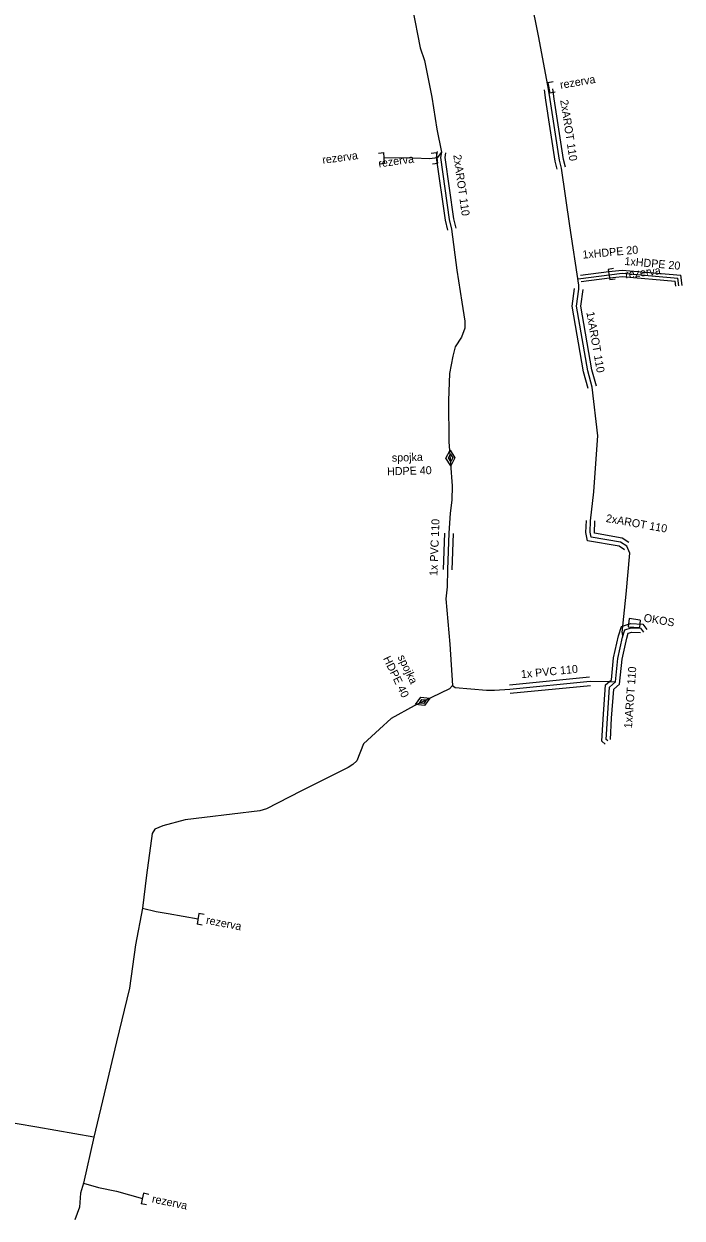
# Model space of a CAD drawing. Extents: x -651943 to -618711, y -1138561 to -1100552.
# Drawn here: x -631573.6 to -631511.9, y -1114758.3 to -1114646.4 of the extents above; entities that cross this region are included whole.
import ezdxf

# ---------------------------------------------------------------- set-up
doc = ezdxf.new("R2010")
doc.units = 0
for name, color, linetype in [('KT optika', 7, 'Continuous'), ('KT trasa', 7, 'Continuous'), ('KT zařízení', 7, 'Continuous')]:
    doc.layers.add(name, color=color, linetype=linetype)

# ---------------------------------------------------------------- blocks, each defined once
blk = doc.blocks.new('TVREZ')
at = {"layer": 'KT zařízení'}
for p, q in [((-0.05, 0.05), (0, 0.05)), ((0, -0.05), (0, 0.05)), ((-0.05, -0.05), (0, -0.05))]:
    blk.add_line(p, q, dxfattribs=at)
blk = doc.blocks.new('TVSPO_1')
at = {"layer": 'KT zařízení'}
for p, q in [((-0.074, 0.002), (0, 0.044)), ((-0.001, -0.041), (-0.074, 0.002)), ((-0.035, 0), (0, 0.02)), ((0.073, 0.001), (-0.001, -0.041)), ((0, 0.044), (0.073, 0.001)), ((0, 0.02), (0.035, 0)), ((0.035, 0), (0, -0.02)), ((0, -0.02), (-0.035, 0))]:
    blk.add_line(p, q, dxfattribs=at)
blk = doc.blocks.new('POINT_DISPLAY')
blk.add_line((0, 0), (0, 0))

msp = doc.modelspace()

# ---------------------------------------------------------------- linework, layer by layer
at = {"layer": 'KT optika'}
for p, q in [((-631525.36, -1114647.67), (-631526.68, -1114641.14)), ((-631537.18, -1114644.98), (-631536.47, -1114648.65)), ((-631536.47, -1114648.65), (-631536.06, -1114649.84)), ((-631524.44, -1114652.54), (-631525.36, -1114647.67)), ((-631536.06, -1114649.84), (-631535.37, -1114653.28)), ((-631524.31, -1114653.49), (-631524.44, -1114652.54)), ((-631535.37, -1114653.28), (-631534.91, -1114656.28)), ((-631523.43, -1114659.19), (-631524.31, -1114653.49)), ((-631534.91, -1114656.28), (-631534.48, -1114658.43)), ((-631534.48, -1114658.43), (-631534.89, -1114658.96)), ((-631534.48, -1114658.43), (-631534.56, -1114658.93)), ((-631537.15, -1114658.98), (-631539.84, -1114658.97)), ((-631535.57, -1114659.05), (-631537.15, -1114658.98)), ((-631534.89, -1114658.96), (-631535.57, -1114659.05)), ((-631534.56, -1114658.93), (-631533.74, -1114664.73)), ((-631523.24, -1114659.93), (-631523.43, -1114659.19)), ((-631522.46, -1114665.33), (-631523.24, -1114659.93)), ((-631533.74, -1114664.73), (-631533.53, -1114665.64)), ((-631521.61, -1114670.88), (-631522.46, -1114665.33)), ((-631533.53, -1114665.64), (-631533.04, -1114669.49)), ((-631533.04, -1114669.49), (-631532.56, -1114672.48)), ((-631521.42, -1114670.26), (-631518.78, -1114669.91)), ((-631518.78, -1114669.91), (-631517.56, -1114669.78)), ((-631517.56, -1114669.78), (-631512.33, -1114670.24)), ((-631521.7, -1114670.3), (-631521.42, -1114670.26)), ((-631521.62, -1114671.26), (-631521.61, -1114670.88)), ((-631512.24, -1114670.95), (-631512.33, -1114670.24)), ((-631521.84, -1114672.86), (-631521.62, -1114671.26)), ((-631532.56, -1114672.48), (-631532.3, -1114674.26)), ((-631520.78, -1114678.91), (-631521.84, -1114672.86)), ((-631532.3, -1114674.26), (-631532.29, -1114674.91)), ((-631532.29, -1114674.91), (-631532.61, -1114675.75)), ((-631533.19, -1114676.66), (-631533.42, -1114677.55)), ((-631532.61, -1114675.75), (-631533.19, -1114676.66)), ((-631533.42, -1114677.55), (-631533.73, -1114679.17)), ((-631520.36, -1114680.46), (-631520.78, -1114678.91)), ((-631533.73, -1114679.17), (-631533.81, -1114681.71)), ((-631519.84, -1114685.01), (-631520.36, -1114680.46)), ((-631533.81, -1114681.71), (-631533.77, -1114685.56)), ((-631533.77, -1114685.56), (-631533.46, -1114689.68)), ((-631520.01, -1114687.59), (-631519.84, -1114685.01)), ((-631520.2, -1114690.25), (-631520.01, -1114687.59)), ((-631533.46, -1114689.68), (-631533.49, -1114691.02)), ((-631533.49, -1114691.02), (-631533.65, -1114692.26)), ((-631520.51, -1114692.96), (-631520.2, -1114690.25)), ((-631533.65, -1114692.26), (-631533.78, -1114694.14)), ((-631520.56, -1114694.03), (-631520.51, -1114692.96)), ((-631533.78, -1114694.14), (-631533.91, -1114697.54)), ((-631520.47, -1114694.49), (-631520.56, -1114694.03)), ((-631517.7, -1114694.98), (-631520.47, -1114694.49)), ((-631517.13, -1114695.34), (-631517.7, -1114694.98)), ((-631516.84, -1114696.01), (-631517.13, -1114695.34)), ((-631517.18, -1114699.83), (-631516.84, -1114696.01)), ((-631533.91, -1114697.54), (-631533.95, -1114699.15)), ((-631533.95, -1114699.15), (-631534.08, -1114700.27)), ((-631517.54, -1114703.42), (-631517.18, -1114699.83)), ((-631534.08, -1114700.27), (-631533.69, -1114704.53)), ((-631517.54, -1114703.42), (-631517.51, -1114703.86)), ((-631517.51, -1114703.86), (-631517.31, -1114703.18)), ((-631517.31, -1114703.18), (-631516.71, -1114702.99)), ((-631516.71, -1114702.99), (-631515.83, -1114703.04)), ((-631515.83, -1114703.04), (-631515.56, -1114703.4)), ((-631533.69, -1114704.53), (-631533.43, -1114708.4)), ((-631517.97, -1114705.86), (-631517.51, -1114703.86)), ((-631518.17, -1114708.07), (-631517.97, -1114705.86)), ((-631528.08, -1114708.73), (-631520.56, -1114708)), ((-631520.56, -1114708), (-631518.8, -1114708.04)), ((-631518.8, -1114708.04), (-631518.17, -1114708.07)), ((-631518.73, -1114708.55), (-631518.17, -1114708.07)), ((-631533.72, -1114708.7), (-631537.04, -1114710.3)), ((-631533.43, -1114708.4), (-631533.72, -1114708.7)), ((-631533.43, -1114708.4), (-631533.18, -1114708.6)), ((-631533.18, -1114708.6), (-631530.27, -1114708.84)), ((-631530.27, -1114708.84), (-631529.52, -1114708.85)), ((-631529.52, -1114708.85), (-631528.08, -1114708.73)), ((-631518.94, -1114711.5), (-631518.73, -1114708.55)), ((-631537.04, -1114710.3), (-631539.17, -1114711.49)), ((-631540.29, -1114712.49), (-631541.77, -1114713.88)), ((-631539.17, -1114711.49), (-631540.29, -1114712.49)), ((-631519.06, -1114713.45), (-631518.94, -1114711.5)), ((-631518.9, -1114713.59), (-631519.06, -1114713.45)), ((-631541.77, -1114713.88), (-631542.4, -1114715.47)), ((-631542.78, -1114715.8), (-631543.21, -1114716.09)), ((-631542.4, -1114715.47), (-631542.78, -1114715.8)), ((-631543.21, -1114716.09), (-631547.63, -1114718.29)), ((-631547.63, -1114718.29), (-631550.85, -1114719.95)), ((-631551.49, -1114720.15), (-631556.67, -1114720.76)), ((-631550.85, -1114719.95), (-631551.49, -1114720.15)), ((-631558.46, -1114721), (-631560.56, -1114721.56)), ((-631556.67, -1114720.76), (-631558.46, -1114721)), ((-631561.56, -1114722.26), (-631562.1, -1114726.17)), ((-631561.32, -1114721.87), (-631561.56, -1114722.26)), ((-631560.56, -1114721.56), (-631561.32, -1114721.87)), ((-631562.1, -1114726.17), (-631562.48, -1114729.25)), ((-631562.48, -1114729.25), (-631563.13, -1114732.69)), ((-631562.48, -1114729.25), (-631561.19, -1114729.58)), ((-631561.19, -1114729.58), (-631560.08, -1114729.76)), ((-631560.08, -1114729.76), (-631557.27, -1114730.26)), ((-631563.13, -1114732.69), (-631563.68, -1114736.76)), ((-631563.68, -1114736.76), (-631564.89, -1114741.79)), ((-631564.89, -1114741.79), (-631565.91, -1114746)), ((-631565.91, -1114746), (-631567.02, -1114750.71)), ((-631572.35, -1114749.78), (-631577.68, -1114748.9)), ((-631567.02, -1114750.71), (-631572.35, -1114749.78))]:
    msp.add_line(p, q, dxfattribs=at)
at = {"layer": 'KT trasa'}
for p, q in [((-631525.36, -1114647.67), (-631526.68, -1114641.14)), ((-631537.18, -1114644.98), (-631536.47, -1114648.65)), ((-631536.47, -1114648.65), (-631536.06, -1114649.84)), ((-631524.44, -1114652.54), (-631525.36, -1114647.67)), ((-631536.06, -1114649.84), (-631535.37, -1114653.28)), ((-631524.31, -1114653.49), (-631524.44, -1114652.54)), ((-631535.37, -1114653.28), (-631534.91, -1114656.28)), ((-631523.43, -1114659.19), (-631524.31, -1114653.49)), ((-631534.91, -1114656.28), (-631534.48, -1114658.43)), ((-631534.48, -1114658.43), (-631534.89, -1114658.96)), ((-631534.48, -1114658.43), (-631534.56, -1114658.93)), ((-631537.15, -1114658.98), (-631539.84, -1114658.97)), ((-631535.57, -1114659.05), (-631537.15, -1114658.98)), ((-631534.89, -1114658.96), (-631535.57, -1114659.05)), ((-631534.56, -1114658.93), (-631533.74, -1114664.73)), ((-631523.24, -1114659.93), (-631523.43, -1114659.19)), ((-631522.46, -1114665.33), (-631523.24, -1114659.93)), ((-631533.74, -1114664.73), (-631533.53, -1114665.64)), ((-631521.61, -1114670.88), (-631522.46, -1114665.33)), ((-631533.53, -1114665.64), (-631533.04, -1114669.49)), ((-631533.04, -1114669.49), (-631532.56, -1114672.48)), ((-631521.42, -1114670.26), (-631518.78, -1114669.91)), ((-631518.78, -1114669.91), (-631517.56, -1114669.78)), ((-631517.56, -1114669.78), (-631512.33, -1114670.24)), ((-631521.7, -1114670.3), (-631521.42, -1114670.26)), ((-631521.62, -1114671.26), (-631521.61, -1114670.88)), ((-631512.24, -1114670.95), (-631512.33, -1114670.24)), ((-631521.84, -1114672.86), (-631521.62, -1114671.26)), ((-631532.56, -1114672.48), (-631532.3, -1114674.26)), ((-631520.78, -1114678.91), (-631521.84, -1114672.86)), ((-631532.3, -1114674.26), (-631532.29, -1114674.91)), ((-631532.29, -1114674.91), (-631532.61, -1114675.75)), ((-631533.19, -1114676.66), (-631533.42, -1114677.55)), ((-631532.61, -1114675.75), (-631533.19, -1114676.66)), ((-631533.42, -1114677.55), (-631533.73, -1114679.17)), ((-631520.36, -1114680.46), (-631520.78, -1114678.91)), ((-631533.73, -1114679.17), (-631533.81, -1114681.71)), ((-631519.84, -1114685.01), (-631520.36, -1114680.46)), ((-631533.81, -1114681.71), (-631533.77, -1114685.56)), ((-631533.77, -1114685.56), (-631533.46, -1114689.68)), ((-631520.01, -1114687.59), (-631519.84, -1114685.01)), ((-631520.2, -1114690.25), (-631520.01, -1114687.59)), ((-631533.46, -1114689.68), (-631533.49, -1114691.02)), ((-631533.49, -1114691.02), (-631533.65, -1114692.26)), ((-631520.51, -1114692.96), (-631520.2, -1114690.25)), ((-631533.65, -1114692.26), (-631533.78, -1114694.14)), ((-631520.56, -1114694.03), (-631520.51, -1114692.96)), ((-631533.78, -1114694.14), (-631533.91, -1114697.54)), ((-631520.47, -1114694.49), (-631520.56, -1114694.03)), ((-631517.7, -1114694.98), (-631520.47, -1114694.49)), ((-631517.13, -1114695.34), (-631517.7, -1114694.98)), ((-631516.84, -1114696.01), (-631517.13, -1114695.34)), ((-631517.18, -1114699.83), (-631516.84, -1114696.01)), ((-631533.91, -1114697.54), (-631533.95, -1114699.15)), ((-631533.95, -1114699.15), (-631534.08, -1114700.27)), ((-631517.54, -1114703.42), (-631517.18, -1114699.83)), ((-631534.08, -1114700.27), (-631533.69, -1114704.53)), ((-631517.54, -1114703.42), (-631517.51, -1114703.86)), ((-631517.51, -1114703.86), (-631517.31, -1114703.18)), ((-631517.31, -1114703.18), (-631516.71, -1114702.99)), ((-631516.71, -1114702.99), (-631515.83, -1114703.04)), ((-631515.83, -1114703.04), (-631515.56, -1114703.4)), ((-631533.69, -1114704.53), (-631533.43, -1114708.4)), ((-631517.97, -1114705.86), (-631517.51, -1114703.86)), ((-631518.17, -1114708.07), (-631517.97, -1114705.86)), ((-631528.08, -1114708.73), (-631520.56, -1114708)), ((-631520.56, -1114708), (-631518.8, -1114708.04)), ((-631518.8, -1114708.04), (-631518.17, -1114708.07)), ((-631518.73, -1114708.55), (-631518.17, -1114708.07)), ((-631533.72, -1114708.7), (-631537.04, -1114710.3)), ((-631533.43, -1114708.4), (-631533.72, -1114708.7)), ((-631533.43, -1114708.4), (-631533.18, -1114708.6)), ((-631533.18, -1114708.6), (-631530.27, -1114708.84)), ((-631530.27, -1114708.84), (-631529.52, -1114708.85)), ((-631529.52, -1114708.85), (-631528.08, -1114708.73)), ((-631518.94, -1114711.5), (-631518.73, -1114708.55)), ((-631537.04, -1114710.3), (-631539.17, -1114711.49)), ((-631540.29, -1114712.49), (-631541.77, -1114713.88)), ((-631539.17, -1114711.49), (-631540.29, -1114712.49)), ((-631519.06, -1114713.45), (-631518.94, -1114711.5)), ((-631518.9, -1114713.59), (-631519.06, -1114713.45)), ((-631541.77, -1114713.88), (-631542.4, -1114715.47)), ((-631542.78, -1114715.8), (-631543.21, -1114716.09)), ((-631542.4, -1114715.47), (-631542.78, -1114715.8)), ((-631543.21, -1114716.09), (-631547.63, -1114718.29)), ((-631547.63, -1114718.29), (-631550.85, -1114719.95)), ((-631551.49, -1114720.15), (-631556.67, -1114720.76)), ((-631550.85, -1114719.95), (-631551.49, -1114720.15)), ((-631558.46, -1114721), (-631560.56, -1114721.56)), ((-631556.67, -1114720.76), (-631558.46, -1114721)), ((-631561.56, -1114722.26), (-631562.1, -1114726.17)), ((-631561.32, -1114721.87), (-631561.56, -1114722.26)), ((-631560.56, -1114721.56), (-631561.32, -1114721.87)), ((-631562.1, -1114726.17), (-631562.48, -1114729.25)), ((-631562.48, -1114729.25), (-631563.13, -1114732.69)), ((-631562.48, -1114729.25), (-631561.19, -1114729.58)), ((-631561.19, -1114729.58), (-631560.08, -1114729.76)), ((-631560.08, -1114729.76), (-631557.27, -1114730.26)), ((-631563.13, -1114732.69), (-631563.68, -1114736.76)), ((-631563.68, -1114736.76), (-631564.89, -1114741.79)), ((-631564.89, -1114741.79), (-631565.91, -1114746)), ((-631565.91, -1114746), (-631567.02, -1114750.71)), ((-631572.35, -1114749.78), (-631577.68, -1114748.9)), ((-631567.02, -1114750.71), (-631572.35, -1114749.78)), ((-631567.02, -1114750.71), (-631567.98, -1114755.04)), ((-631567.98, -1114755.04), (-631568.28, -1114755.97)), ((-631567.98, -1114755.04), (-631566.58, -1114755.43)), ((-631568.28, -1114755.97), (-631568.38, -1114757.29)), ((-631566.58, -1114755.43), (-631564.91, -1114755.77)), ((-631564.91, -1114755.77), (-631562.47, -1114756.47)), ((-631568.38, -1114757.29), (-631568.8, -1114758.48))]:
    msp.add_line(p, q, dxfattribs=at)
at = {"layer": 'KT zařízení'}
for p, q in [((-631524.71, -1114653.55), (-631524.84, -1114652.59)), ((-631524.71, -1114653.55), (-631524.84, -1114652.59)), ((-631523.91, -1114653.43), (-631524.04, -1114652.49)), ((-631523.91, -1114653.43), (-631524.04, -1114652.49)), ((-631523.82, -1114659.27), (-631524.71, -1114653.55)), ((-631523.82, -1114659.27), (-631524.71, -1114653.55)), ((-631523.04, -1114659.11), (-631523.91, -1114653.43)), ((-631523.04, -1114659.11), (-631523.91, -1114653.43)), ((-631534.87, -1114658.37), (-631534.96, -1114658.93)), ((-631534.87, -1114658.37), (-631534.96, -1114658.93)), ((-631534.09, -1114658.49), (-631534.16, -1114658.93)), ((-631534.09, -1114658.49), (-631534.16, -1114658.93)), ((-631534.96, -1114658.93), (-631534.14, -1114664.79)), ((-631534.96, -1114658.93), (-631534.14, -1114664.79)), ((-631534.16, -1114658.93), (-631533.34, -1114664.67)), ((-631534.16, -1114658.93), (-631533.34, -1114664.67)), ((-631523.63, -1114660.03), (-631523.82, -1114659.27)), ((-631523.63, -1114660.03), (-631523.82, -1114659.27)), ((-631522.85, -1114659.83), (-631523.04, -1114659.11)), ((-631522.85, -1114659.83), (-631523.04, -1114659.11)), ((-631534.14, -1114664.79), (-631533.92, -1114665.73)), ((-631534.14, -1114664.79), (-631533.92, -1114665.73)), ((-631533.34, -1114664.67), (-631533.14, -1114665.55)), ((-631533.34, -1114664.67), (-631533.14, -1114665.55)), ((-631521.46, -1114669.96), (-631518.81, -1114669.61)), ((-631521.46, -1114669.96), (-631518.81, -1114669.61)), ((-631518.81, -1114669.61), (-631517.57, -1114669.48)), ((-631517.57, -1114669.48), (-631512.06, -1114669.96)), ((-631511.94, -1114670.91), (-631512.06, -1114669.96)), ((-631521.38, -1114670.56), (-631518.75, -1114670.21)), ((-631521.38, -1114670.56), (-631518.75, -1114670.21)), ((-631518.75, -1114670.21), (-631517.55, -1114670.08)), ((-631517.55, -1114670.08), (-631512.6, -1114670.52)), ((-631512.54, -1114670.98), (-631512.6, -1114670.52)), ((-631522.24, -1114672.86), (-631522.02, -1114671.21)), ((-631522.24, -1114672.86), (-631522.02, -1114671.21)), ((-631521.44, -1114672.85), (-631521.22, -1114671.31)), ((-631521.44, -1114672.85), (-631521.22, -1114671.31)), ((-631521.17, -1114679.01), (-631522.24, -1114672.86)), ((-631521.17, -1114679.01), (-631522.24, -1114672.86)), ((-631520.39, -1114678.81), (-631521.44, -1114672.85)), ((-631520.39, -1114678.81), (-631521.44, -1114672.85)), ((-631519.97, -1114680.35), (-631520.39, -1114678.81)), ((-631519.97, -1114680.35), (-631520.39, -1114678.81)), ((-631520.75, -1114680.56), (-631521.17, -1114679.01)), ((-631520.75, -1114680.56), (-631521.17, -1114679.01)), ((-631520.96, -1114694.06), (-631520.91, -1114692.94)), ((-631520.96, -1114694.06), (-631520.91, -1114692.94)), ((-631520.16, -1114694.14), (-631520.11, -1114692.98)), ((-631520.16, -1114694.14), (-631520.11, -1114692.98)), ((-631534.18, -1114694.12), (-631534.31, -1114697.52)), ((-631534.18, -1114694.12), (-631534.31, -1114697.52)), ((-631533.38, -1114694.16), (-631533.51, -1114697.56)), ((-631533.38, -1114694.16), (-631533.51, -1114697.56)), ((-631520.81, -1114694.83), (-631520.96, -1114694.06)), ((-631520.81, -1114694.83), (-631520.96, -1114694.06)), ((-631517.55, -1114694.6), (-631520.16, -1114694.14)), ((-631517.55, -1114694.6), (-631520.16, -1114694.14)), ((-631516.92, -1114695), (-631517.55, -1114694.6)), ((-631516.92, -1114695), (-631517.55, -1114694.6)), ((-631517.85, -1114695.36), (-631520.81, -1114694.83)), ((-631517.85, -1114695.36), (-631520.81, -1114694.83)), ((-631517.34, -1114695.68), (-631517.85, -1114695.36)), ((-631517.34, -1114695.68), (-631517.85, -1114695.36)), ((-631516.89, -1114702.11), (-631516.98, -1114702.91)), ((-631516.89, -1114702.11), (-631516.98, -1114702.91)), ((-631515.88, -1114702.28), (-631516.89, -1114702.11)), ((-631515.88, -1114702.28), (-631516.89, -1114702.11)), ((-631515.88, -1114702.28), (-631515.94, -1114702.98)), ((-631515.88, -1114702.28), (-631515.94, -1114702.98)), ((-631517.9, -1114703.76), (-631517.63, -1114702.86)), ((-631517.9, -1114703.76), (-631517.63, -1114702.86)), ((-631517.63, -1114702.86), (-631516.76, -1114702.59)), ((-631517.63, -1114702.86), (-631516.76, -1114702.59)), ((-631517.12, -1114703.96), (-631516.99, -1114703.5)), ((-631517.12, -1114703.96), (-631516.99, -1114703.5)), ((-631516.99, -1114703.5), (-631516.66, -1114703.39)), ((-631516.99, -1114703.5), (-631516.66, -1114703.39)), ((-631516.98, -1114702.91), (-631515.94, -1114702.98)), ((-631516.98, -1114702.91), (-631515.94, -1114702.98)), ((-631516.76, -1114702.59), (-631515.62, -1114702.65)), ((-631516.76, -1114702.59), (-631515.62, -1114702.65)), ((-631516.66, -1114703.39), (-631515.85, -1114703.44)), ((-631516.66, -1114703.39), (-631515.85, -1114703.44)), ((-631515.62, -1114702.65), (-631515.24, -1114703.16)), ((-631515.62, -1114702.65), (-631515.24, -1114703.16)), ((-631518.37, -1114705.8), (-631517.9, -1114703.76)), ((-631518.37, -1114705.8), (-631517.9, -1114703.76)), ((-631517.57, -1114705.92), (-631517.12, -1114703.96)), ((-631517.57, -1114705.92), (-631517.12, -1114703.96)), ((-631518.55, -1114707.87), (-631518.37, -1114705.8)), ((-631518.55, -1114707.87), (-631518.37, -1114705.8)), ((-631517.79, -1114708.27), (-631517.57, -1114705.92)), ((-631517.79, -1114708.27), (-631517.57, -1114705.92)), ((-631528.12, -1114708.33), (-631520.6, -1114707.6)), ((-631528.12, -1114708.33), (-631520.6, -1114707.6)), ((-631519.12, -1114708.35), (-631518.55, -1114707.87)), ((-631519.12, -1114708.35), (-631518.55, -1114707.87)), ((-631528.04, -1114709.13), (-631520.52, -1114708.4)), ((-631528.04, -1114709.13), (-631520.52, -1114708.4)), ((-631519.34, -1114711.55), (-631519.12, -1114708.35)), ((-631519.34, -1114711.55), (-631519.12, -1114708.35)), ((-631518.54, -1114711.45), (-631518.34, -1114708.75)), ((-631518.54, -1114711.45), (-631518.34, -1114708.75)), ((-631518.34, -1114708.75), (-631517.79, -1114708.27)), ((-631518.34, -1114708.75), (-631517.79, -1114708.27)), ((-631519.47, -1114713.62), (-631519.34, -1114711.55)), ((-631519.47, -1114713.62), (-631519.34, -1114711.55)), ((-631518.66, -1114713.47), (-631518.54, -1114711.45)), ((-631518.66, -1114713.47), (-631518.54, -1114711.45)), ((-631519.16, -1114713.89), (-631519.47, -1114713.62)), ((-631519.16, -1114713.89), (-631519.47, -1114713.62))]:
    msp.add_line(p, q, dxfattribs=at)

# ---------------------------------------------------------------- block references
for name, p, xscale, yscale, rotation in [('TVREZ', (-631524.42, -1114652.41), 9.999994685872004, 9.999994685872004, -170.2419997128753), ('TVREZ', (-631524.42, -1114652.41), 9.999994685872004, 9.999994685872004, -170.2419997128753), ('TVREZ', (-631539.84, -1114658.97), 10.000012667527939, 10.000012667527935, 5.003335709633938), ('TVREZ', (-631539.84, -1114658.97), 10.000012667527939, 10.000012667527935, 5.003335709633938), ('TVREZ', (-631534.89, -1114658.96), 9.999987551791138, 9.999987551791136, 7.078454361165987), ('TVREZ', (-631518.78, -1114669.91), 9.99999992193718, 9.999999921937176, -171.665541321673), ('TVSPO_1', (-631533.62, -1114687.07), 10.000015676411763, 10.000015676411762, 92.74459812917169), ('TVSPO_1', (-631533.62, -1114687.07), 10.000015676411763, 10.000015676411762, 92.74459812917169), ('TVSPO_1', (-631536.22, -1114709.9), 10.000023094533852, 10.00002309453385, 24.873586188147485), ('TVSPO_1', (-631536.22, -1114709.9), 10.000023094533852, 10.00002309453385, 24.873586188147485), ('TVREZ', (-631557.27, -1114730.26), 9.999974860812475, 9.999974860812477, 169.8188396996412), ('TVREZ', (-631557.27, -1114730.26), 9.999974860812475, 9.999974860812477, 169.8188396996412), ('TVREZ', (-631562.47, -1114756.47), 10.00000137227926, 10.000001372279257, 167.46719870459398), ('TVREZ', (-631562.47, -1114756.47), 10.00000137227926, 10.000001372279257, 167.46719870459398)]:
    msp.add_blockref(name, p, dxfattribs=dict(at, xscale=xscale, yscale=yscale, rotation=rotation))
for p in [(-631516.89, -1114702.11), (-631516.89, -1114702.11), (-631515.88, -1114702.28), (-631515.88, -1114702.28)]:
    msp.add_blockref('POINT_DISPLAY', p, dxfattribs=at)

# ---------------------------------------------------------------- texts
for s, rotation, p in [('rezerva', 9.7824, (-631523.31, -1114652.5)), ('rezerva', 9.7824, (-631523.31, -1114652.5)), ('2xAROT 110', 278.7757, (-631523.36, -1114653.57)), ('2xAROT 110', 278.7757, (-631523.36, -1114653.57)), ('rezerva', 7.8371, (-631545.58, -1114659.53)), ('2xAROT 110', 278.0503, (-631533.37, -1114658.7)), ('2xAROT 110', 278.0503, (-631533.37, -1114658.7)), ('rezerva', 7.8371, (-631540.33, -1114659.86)), ('1xHDPE 20', 5.3449, (-631521.24, -1114668.41)), ('1xHDPE 20', 354.9715, (-631517.36, -1114668.99)), ('1xHDPE 20', 354.9715, (-631517.36, -1114668.99)), ('rezerva', 7.058, (-631517.23, -1114670.27)), ('1xAROT 110', 279.9356, (-631520.91, -1114673.43)), ('1xAROT 110', 279.9356, (-631520.91, -1114673.43)), ('spojka', 1.6039, (-631539.11, -1114687.43)), ('spojka', 1.6039, (-631539.11, -1114687.43)), ('HDPE 40', 1.6039, (-631539.56, -1114688.71)), ('HDPE 40', 1.6039, (-631539.56, -1114688.71)), ('2xAROT 110', 349.9733, (-631519.12, -1114693.07)), ('2xAROT 110', 349.9733, (-631519.12, -1114693.07)), ('1x PVC 110', 87.8103, (-631534.86, -1114698.15)), ('1x PVC 110', 87.8103, (-631534.86, -1114698.15)), ('OKOS', 350.4457, (-631515.58, -1114702.4)), ('OKOS', 350.4457, (-631515.58, -1114702.4)), ('HDPE 40', 295.7307, (-631539.96, -1114705.86)), ('HDPE 40', 295.7307, (-631539.96, -1114705.86)), ('spojka', 295.7307, (-631538.6, -1114705.73)), ('spojka', 295.7307, (-631538.6, -1114705.73)), ('1x PVC 110', 5.5446, (-631527, -1114707.72)), ('1x PVC 110', 5.5446, (-631527, -1114707.72)), ('1xAROT 110', 85.9182, (-631516.64, -1114712.44)), ('1xAROT 110', 85.9182, (-631516.64, -1114712.44)), ('rezerva', 349.1506, (-631556.56, -1114730.72)), ('rezerva', 349.1506, (-631556.56, -1114730.72)), ('rezerva', 348.2175, (-631561.63, -1114756.83)), ('rezerva', 348.2175, (-631561.63, -1114756.83))]:
    msp.add_text(s, height=0.75, rotation=rotation, dxfattribs=at).set_placement(p)

doc.saveas('drawing.dxf')
